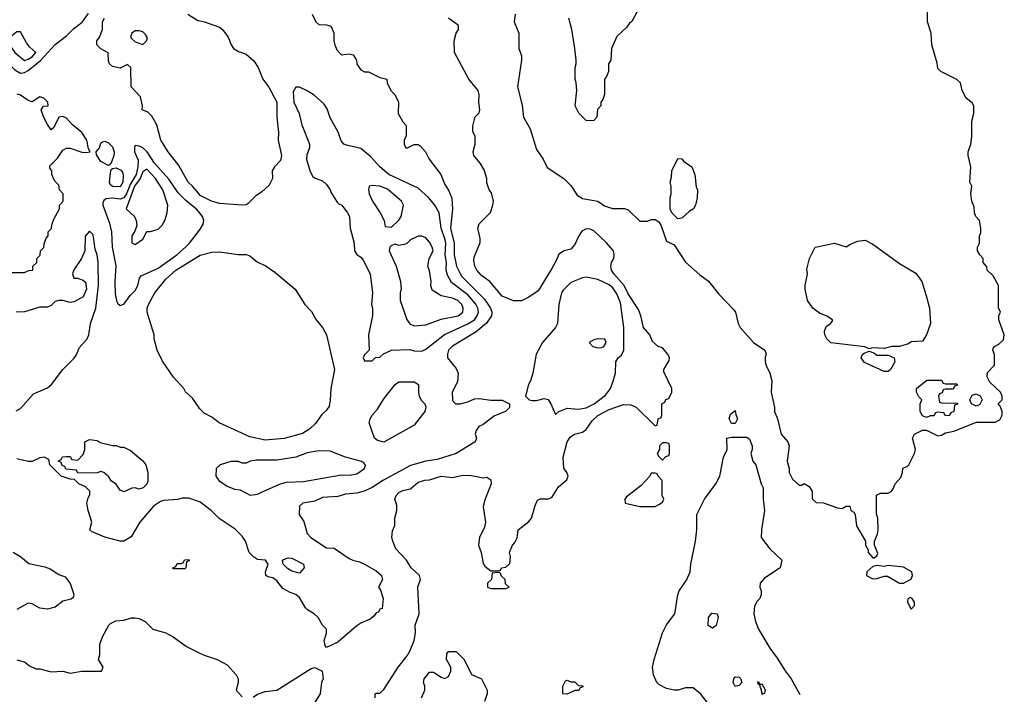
# Model space of a CAD drawing. Header units: inches. Extents: x 1793389 to 1900389, y 320802 to 470796.
# Tile 528 of 656: x 1879065 to 1884218, y 393068 to 396601. Entities that reach past the tile are written whole.
import ezdxf

# ---------------------------------------------------------------- set-up
doc = ezdxf.new("R2010")
doc.units = ezdxf.units.IN
doc.header["$MEASUREMENT"] = 0
doc.layers.add('B8379', color=7, linetype='Continuous')
doc.layers.add('B8389', color=7, linetype='Continuous')

msp = doc.modelspace()

# ---------------------------------------------------------------- linework, layer by layer
at = {"layer": 'B8379', "color": 2}
for points, elevation in [([(1878630, 396633), (1878802.8, 396542.7), (1878903.8, 396470), (1879039.4, 396339.4), (1879070, 396320.3), (1879090, 396324), (1879110, 396335.6), (1879173.2, 396386.8), (1879250, 396470.8), (1879310, 396516), (1879346.5, 396553.5), (1879391.9, 396588.1), (1879425.8, 396634.2)], 234), ([(1879944.7, 396630), (1879997.3, 396597.3), (1880000, 396596.8)], 230), ([(1880000, 395693), (1879970, 395729.3), (1879946, 395750), (1879897.7, 395837.7), (1879842.7, 395910), (1879804, 395970), (1879782, 396050), (1879756.4, 396096.4), (1879736.4, 396116.4), (1879706, 396130), (1879708, 396150), (1879696.4, 396196.4), (1879648, 396250), (1879646, 396350), (1879630, 396366), (1879590, 396348), (1879550, 396355.3), (1879535.3, 396370), (1879530, 396386), (1879528, 396428), (1879490, 396448), (1879469, 396470), (1879469.2, 396490.8), (1879482, 396510), (1879498, 396550), (1879498, 396590), (1879508.7, 396610)], 230), ([(1878750, 395278), (1879090, 395278), (1879112.7, 395287.3), (1879134, 395290), (1879134, 395310), (1879154, 395330), (1879154, 395350), (1879171.6, 395368.4), (1879174, 395390), (1879191.6, 395408.4), (1879192.7, 395427.3), (1879203.6, 395456.4), (1879214, 395470), (1879214, 395490), (1879231.6, 395508.4), (1879232.7, 395527.3), (1879243.6, 395556.4), (1879274, 395610), (1879274, 395630), (1879292, 395650), (1879292, 395690), (1879274, 395710), (1879270, 395734), (1879250, 395754), (1879242, 395770), (1879234, 395790), (1879234, 395810), (1879223.6, 395823.6), (1879223.6, 395836.4), (1879263.6, 395876.4), (1879290, 395918), (1879310, 395928.7), (1879330, 395929), (1879390, 395906.6), (1879414.8, 395905.2), (1879434, 395910), (1879425.4, 395925.4), (1879416, 395970), (1879390.4, 396010.4), (1879341, 396050), (1879310, 396086), (1879290, 396094.8), (1879269.2, 396090.8), (1879243.1, 396036.9), (1879230, 396024.7), (1879210, 396052), (1879190, 396092), (1879178, 396130), (1879190, 396148), (1879214, 396150), (1879212, 396170), (1879192, 396190), (1879170, 396198), (1879130, 396171.3), (1879110, 396178.8), (1879070, 396206), (1879051.1, 396211.1)], 230), ([(1880000, 395596.6), (1879989.7, 395609.7), (1879934, 395654), (1879893.6, 395693.6), (1879846, 395766), (1879769.7, 395850), (1879732.3, 395910), (1879710, 395929.4), (1879690, 395939.3), (1879670, 395942), (1879665.8, 395934.2), (1879665.3, 395910), (1879684.7, 395864.7), (1879683.8, 395830), (1879673.8, 395790), (1879642.3, 395737.7), (1879623.5, 395690), (1879610, 395668.6), (1879590, 395660.4), (1879550, 395667.3), (1879517.2, 395662.8), (1879505.1, 395654.9), (1879500.3, 395639.7), (1879499.5, 395630), (1879535.6, 395535.6), (1879546, 395490), (1879548.7, 395410), (1879568.2, 395311.8), (1879562.4, 395230), (1879565.2, 395165.2), (1879570.9, 395130.9), (1879576.9, 395116.9), (1879590, 395104.7), (1879610, 395111.3), (1879642.9, 395157.1), (1879670, 395182.8), (1879683.7, 395210), (1879692.1, 395247.9), (1879700.1, 395259.9), (1879790, 395299.3), (1879887, 395370), (1879932.7, 395410), (1879953.2, 395430), (1880000, 395492.4)], 234), ([(1879047.1, 394552.9), (1879070, 394565.2), (1879138, 394642), (1879210, 394674), (1879230.8, 394690), (1879290, 394768.7), (1879350, 394828), (1879364.7, 394850), (1879376.9, 394883.1), (1879418, 394930), (1879426, 394950), (1879434.8, 395010), (1879464, 395090), (1879477.3, 395210), (1879475.5, 395330), (1879470.6, 395370.6), (1879459.6, 395399.6), (1879450, 395474), (1879430, 395494), (1879407.3, 395467.3), (1879406, 395390), (1879388, 395350), (1879349.1, 395290.9), (1879342, 395270), (1879348.4, 395248.4), (1879367.3, 395247.3), (1879396.4, 395236.4), (1879410, 395226), (1879415.3, 395190), (1879398, 395150), (1879350, 395124), (1879330, 395120.7), (1879290, 395130.8), (1879269.1, 395130.9), (1879250, 395126), (1879230, 395104.7), (1879210, 395096), (1879170, 395094.8), (1879090, 395071), (1879046, 395070)], 230), ([(1880000, 394574.4), (1879970, 394619), (1879932.7, 394652.7), (1879924, 394670), (1879870, 394728.7), (1879812.9, 394812.9), (1879784, 394870), (1879769, 394930), (1879768.7, 394950), (1879732.7, 395070), (1879732.7, 395090), (1879739.3, 395110), (1879772.7, 395170), (1879830, 395242), (1879882.7, 395290), (1880000, 395362.1)], 230), ([(1880000, 394077.7), (1879950, 394096), (1879914.8, 394094.8), (1879892, 394088), (1879817.2, 394082.8), (1879802, 394078), (1879766, 394054), (1879694.5, 393970), (1879647.7, 393892.3), (1879610, 393870.6), (1879590, 393870.5), (1879510.4, 393890.3), (1879440.7, 393920.7), (1879431.3, 393930), (1879442.8, 393970), (1879422.8, 394030), (1879416, 394070), (1879422.8, 394097.2), (1879432, 394112), (1879432.7, 394132.7), (1879410, 394154), (1879374, 394170), (1879352.7, 394192.7), (1879330, 394194), (1879282, 394210), (1879222, 394270), (1879218, 394298), (1879194, 394310), (1879170, 394306), (1879130, 394286.8), (1879110, 394286.8), (1879050, 394300.7)], 230), ([(1879030, 393812.7), (1879068.7, 393790), (1879112.7, 393752.7), (1879196.2, 393736.2), (1879225.2, 393725.2), (1879270, 393695.3), (1879303.1, 393683.1), (1879330, 393648), (1879349, 393590), (1879344, 393576), (1879334, 393566), (1879290, 393556), (1879250, 393524.7), (1879210, 393514.8), (1879170, 393518.8), (1879130, 393542.8), (1879110, 393546), (1879050, 393512)], 230), ([(1879050, 393248), (1879090, 393238), (1879116.5, 393216.5), (1879150, 393201.2), (1879170, 393201.2), (1879230, 393185.2), (1879290, 393189.2), (1879330, 393179), (1879390, 393189.2), (1879494, 393190), (1879502, 393210), (1879478, 393250), (1879483.6, 393276.4), (1879484.7, 393330), (1879498, 393370), (1879531.3, 393430), (1879540.7, 393439.3), (1879567.7, 393452.3), (1879610, 393456), (1879650, 393469.2), (1879670, 393469.2), (1879690, 393465.2), (1879722, 393450), (1879762, 393410), (1879830, 393389.3), (1879869, 393370), (1879938, 393318), (1880000, 393287.2)], 230)]:
    msp.add_lwpolyline(points, dxfattribs=dict(at, elevation=elevation))
for points, elevation in [([(1879070, 396538), (1879050, 396538), (1879023.5, 396516.5), (1879006.8, 396493.2), (1879011, 396470), (1879038.8, 396430), (1879090, 396388), (1879110, 396394), (1879130, 396406.7), (1879149, 396430), (1879117.5, 396457.5), (1879100.1, 396480.1)], 238), ([(1879690, 396542), (1879670, 396542), (1879652, 396530), (1879644.7, 396510), (1879650, 396502), (1879670, 396484.7), (1879710, 396472), (1879728, 396490), (1879733.6, 396506.4), (1879724, 396524), (1879710, 396538)], 230), ([(1879530, 395838), (1879490, 395859), (1879467.3, 395892.7), (1879466, 395910), (1879482, 395930), (1879490, 395954), (1879498, 395962), (1879510, 395964.7), (1879530, 395956), (1879550, 395936), (1879558.8, 395910), (1879558, 395890), (1879545.4, 395854.6), (1879538, 395842)], 230), ([(1879590, 395726.6), (1879550, 395727), (1879538.6, 395738.6), (1879535.1, 395750), (1879540.2, 395799.8), (1879543.1, 395816.9), (1879550, 395822), (1879570, 395824.7), (1879594, 395814), (1879602.8, 395802.8), (1879607.1, 395787.1), (1879604, 395750)], 230), ([(1879730, 395817.6), (1879710, 395803.7), (1879696.2, 395770), (1879665, 395730), (1879622, 395610), (1879665.5, 395570), (1879674, 395550), (1879677.3, 395522.7), (1879666.8, 395493.2), (1879651.3, 395470), (1879652, 395432), (1879670, 395424.7), (1879710, 395452), (1879730, 395492), (1879750, 395492), (1879790, 395504.7), (1879810, 395524.7), (1879825.2, 395550), (1879837.2, 395590), (1879839.5, 395630), (1879814.7, 395710), (1879775.4, 395770)], 238), ([(1879550, 394372), (1879570, 394372), (1879590, 394362), (1879610, 394362), (1879645.4, 394345.4), (1879710, 394291.3), (1879724.7, 394270), (1879734.8, 394230), (1879735.3, 394184.7), (1879731, 394169), (1879711, 394149), (1879690, 394142), (1879670, 394148.7), (1879651.6, 394148.4), (1879610, 394128.7), (1879590, 394138), (1879570, 394168), (1879545.2, 394185.2), (1879530, 394208), (1879506, 394230), (1879490, 394235.3), (1879470, 394228), (1879370, 394226), (1879362, 394242), (1879307.3, 394247.3), (1879302, 394262), (1879287.3, 394267.3), (1879282, 394282), (1879266, 394290), (1879282, 394298), (1879288.4, 394311.6), (1879310, 394314), (1879330, 394314), (1879338, 394298), (1879370, 394294), (1879396.4, 394323.6), (1879406, 394350), (1879406, 394390), (1879430, 394402), (1879470, 394398), (1879486.8, 394386.8)], 230), ([(1879870, 393726), (1879866, 393730), (1879882, 393738), (1879890, 393754), (1879910, 393754), (1879922, 393758), (1879927.3, 393772.7), (1879950, 393774), (1879952.7, 393767.3), (1879938, 393762), (1879934, 393730), (1879930, 393726)], 226)]:
    msp.add_lwpolyline(points, close=True, dxfattribs=dict(at, elevation=elevation))
at = {"layer": 'B8389', "color": 2}
for points, elevation in [([(1880595.3, 396630), (1880615.3, 396590), (1880630, 396575.3), (1880670, 396574), (1880690, 396568.7), (1880699.3, 396559.3), (1880709, 396530), (1880709, 396490), (1880714, 396470), (1880724, 396444), (1880743.1, 396423.1), (1880750, 396418), (1880790, 396422), (1880810, 396418), (1880828, 396390), (1880828.7, 396368.7), (1880850, 396338), (1880870, 396328.7), (1880890, 396328.7), (1880950, 396298), (1880986, 396290), (1880988, 396270), (1881008, 396230), (1881028, 396210), (1881048, 396170), (1881046, 396110), (1881070, 396066), (1881087.3, 396047.3), (1881087.3, 395992.7), (1881078, 395970), (1881078, 395950), (1881086, 395930), (1881094, 395930), (1881130, 395948), (1881150, 395948), (1881160.4, 395940.4), (1881188, 395910), (1881208, 395870), (1881268.7, 395790), (1881290, 395738), (1881310, 395708), (1881326, 395666), (1881329.6, 395609.6), (1881319.7, 395510), (1881338.5, 395430), (1881338.9, 395370), (1881351.6, 395310), (1881378, 395258), (1881497.1, 395137.1), (1881529.7, 395090), (1881535.1, 395070), (1881533.6, 395050), (1881508.6, 395011.4), (1881453.3, 394966.7), (1881330, 394890.6), (1881309.5, 394870), (1881303.7, 394850), (1881304.5, 394830), (1881350, 394774), (1881359.3, 394750), (1881355.5, 394704.5), (1881328.7, 394650), (1881330, 394606), (1881346, 394590), (1881370, 394589.2), (1881410, 394599), (1881445.2, 394614.8), (1881470, 394618), (1881530.7, 394609.3), (1881590, 394609), (1881628, 394590), (1881628, 394570), (1881608, 394550), (1881550, 394526), (1881490, 394481), (1881468.7, 394470), (1881454, 394450), (1881449, 394430), (1881455.3, 394410), (1881448, 394390), (1881348.7, 394330), (1881250, 394297.3), (1881190, 394288.4), (1881110, 394266), (1880969.7, 394190.3), (1880910, 394150.5), (1880867.2, 394132.8), (1880830, 394122), (1880770, 394116.3), (1880730, 394104), (1880650, 394098.8), (1880610, 394078.8), (1880546, 394070), (1880530, 394054), (1880528, 394010), (1880552.7, 393972.7), (1880569.2, 393910), (1880589, 393890), (1880670, 393835.3), (1880710, 393834), (1880790, 393779), (1880808, 393770), (1880842.7, 393762.7), (1880869.4, 393749.4), (1880930, 393714), (1880959, 393690), (1880964, 393670), (1880942, 393630), (1880952.9, 393612.9), (1880968, 393570), (1880962, 393518), (1880950, 393514), (1880942, 393498), (1880930, 393494), (1880920.4, 393479.6), (1880898.6, 393461.4), (1880850, 393440.7), (1880830, 393427.3), (1880730, 393342), (1880670, 393314), (1880663.6, 393323.6), (1880658, 393350), (1880671.1, 393388.9), (1880671, 393410), (1880650.5, 393430.5), (1880626.8, 393470), (1880606.8, 393490), (1880570.8, 393510), (1880560.6, 393520.6), (1880530, 393574.8), (1880510, 393590.7), (1880480.5, 393600.5), (1880441.4, 393621.4), (1880410, 393662), (1880390, 393678), (1880363.6, 393683.6), (1880354, 393690), (1880352, 393710), (1880364.7, 393750), (1880352, 393770), (1880310, 393774.8), (1880288, 393788), (1880266.8, 393810), (1880246, 393870), (1880230, 393896), (1880192.2, 393932.2), (1880108.5, 393988.5), (1880066.8, 394030), (1880010, 394074), (1880000, 394077.7)], 230), ([(1881658, 396630), (1881652, 396590), (1881678, 396530), (1881678, 396450), (1881691.1, 396411.1), (1881691.3, 396390), (1881671, 396250), (1881694.4, 396154.4), (1881701, 396090), (1881736, 396030), (1881770, 395922), (1881804.7, 395870), (1881826.4, 395826.4), (1881912, 395770), (1881950, 395732), (1881982, 395682), (1882010, 395664.7), (1882090, 395651.3), (1882126.4, 395626.4), (1882167.3, 395612.7), (1882230, 395612), (1882250, 395604.7), (1882310, 395546.8), (1882350, 395546), (1882370, 395554), (1882390, 395554), (1882410, 395542), (1882422, 395522), (1882450, 395442), (1882490, 395422), (1882550, 395332), (1882624.5, 395264.5), (1882670, 395231.3), (1882723.5, 395163.5), (1882802, 395082), (1882811, 395070), (1882824.7, 395010), (1882836, 394990), (1882904.7, 394910), (1882964.7, 394870), (1882972, 394850), (1882966.4, 394833.6), (1882966, 394810), (1882971, 394790), (1882990.8, 394750), (1883001, 394710), (1882998, 394650), (1883016, 394570), (1883016, 394550), (1883031, 394510), (1883050.9, 394430.9), (1883084.7, 394390), (1883091.3, 394370), (1883082, 394290), (1883092, 394250), (1883092, 394230), (1883110, 394194), (1883143.6, 394163.6), (1883156.4, 394163.6), (1883170, 394172), (1883196.9, 394156.9), (1883212, 394130), (1883212.7, 394092.7), (1883232.7, 394072.7), (1883271.1, 394071.1), (1883345.4, 394045.4), (1883370, 394042), (1883390, 394054), (1883410, 394054), (1883414, 394030), (1883430, 394022), (1883438, 394010), (1883444.7, 393950), (1883492, 393870), (1883492, 393850), (1883504.7, 393824.7), (1883506, 393810), (1883530, 393782), (1883536.4, 393783.6), (1883550, 393794), (1883555.3, 393804.7), (1883538, 393850), (1883538, 393870), (1883554, 393906), (1883558, 393930), (1883555.3, 393990), (1883548.9, 394011.1), (1883549.2, 394110.8), (1883570, 394122), (1883610, 394122), (1883626, 394130), (1883636.4, 394143.6), (1883646, 394170), (1883676.4, 394203.6), (1883686, 394230), (1883687.3, 394252.7), (1883710, 394262), (1883718, 394270), (1883748.7, 394330), (1883754, 394350), (1883738, 394410), (1883748.7, 394430), (1883790, 394452), (1883810, 394452), (1883870, 394422), (1883890, 394424.7), (1883910, 394438), (1883954.6, 394445.4), (1884072.7, 394492.7), (1884170, 394494), (1884194.6, 394505.4), (1884206, 394530), (1884206, 394550), (1884196.4, 394576.4), (1884186, 394590), (1884206, 394610), (1884206, 394630), (1884198, 394650), (1884143.1, 394703.1), (1884128, 394730), (1884130, 394754), (1884167.3, 394792.7), (1884167.3, 394847.3), (1884158, 394870), (1884160.4, 394879.6), (1884166, 394890), (1884190, 394902), (1884214.6, 394925.4), (1884218, 394950), (1884188.7, 395030), (1884188.9, 395051.1), (1884198, 395070), (1884188.4, 395091.6), (1884188, 395210), (1884160.4, 395260.4), (1884128, 395290), (1884127.3, 395307.3), (1884108, 395330), (1884108, 395350), (1884089.1, 395369.1), (1884078, 395390), (1884078, 395410), (1884088, 395430), (1884088, 395470), (1884094.6, 395485.4), (1884095.3, 395510), (1884088, 395550), (1884068.7, 395570), (1884062, 395590), (1884060.4, 395620.4), (1884048.7, 395650), (1884042, 395690), (1884048, 395730), (1884038, 395750), (1884042, 395830), (1884028.7, 395890), (1884028.7, 395910), (1884042, 395950), (1884048, 395990), (1884048.7, 396070), (1884058, 396110), (1884058, 396150), (1884050, 396166), (1884018, 396190), (1883998, 396230), (1883988, 396270), (1883970, 396288), (1883886, 396330), (1883870, 396346), (1883867.3, 396372.7), (1883838, 396470), (1883835.3, 396530), (1883815.3, 396590), (1883815.3, 396650)], 226), ([(1882296.4, 396643.6), (1882268.4, 396591.6), (1882256.4, 396583.6), (1882240.4, 396559.6), (1882190, 396514), (1882162, 396450), (1882158, 396390), (1882146, 396370), (1882146, 396330), (1882136.4, 396303.6), (1882126, 396290), (1882126, 396210), (1882116.4, 396183.6), (1882106, 396170), (1882106, 396150), (1882088.4, 396131.6), (1882086, 396090), (1882070, 396074), (1882050, 396072), (1882030, 396074), (1881991.6, 396111.6), (1881972, 396150), (1881981, 396230), (1881978, 396270), (1881971.3, 396290), (1881971.3, 396350), (1881978, 396370), (1881978, 396390), (1881970.7, 396450.7), (1881954, 396550), (1881938.8, 396610)], 230), ([(1880000, 396596.8), (1880032, 396590), (1880110, 396562.8), (1880126, 396550), (1880156, 396510), (1880171, 396470), (1880184.7, 396450), (1880210, 396434.8), (1880250, 396421), (1880290, 396386), (1880313.4, 396350), (1880337.3, 396290), (1880368.1, 396248.1), (1880410.5, 396170), (1880410.6, 396090), (1880419.3, 396010), (1880417.1, 395970), (1880435.5, 395890), (1880430, 395864), (1880398.8, 395830), (1880386.8, 395810), (1880387.3, 395770), (1880370, 395734), (1880330, 395697.2), (1880300.9, 395679.1), (1880260.9, 395639.1), (1880250, 395632.3), (1880230, 395629.5), (1880110, 395639.3), (1880068.7, 395650), (1880010, 395680.9), (1880000, 395693)], 230), ([(1880926, 393050), (1880926, 393070), (1880930, 393074), (1880950, 393074), (1880970, 393094), (1881045.2, 393210), (1881092.7, 393270), (1881106.8, 393293.2), (1881129.6, 393350.4), (1881136.2, 393390), (1881135.1, 393430), (1881155.1, 393490), (1881149.3, 393630.7), (1881162, 393670), (1881158, 393690), (1881114, 393730), (1881088.7, 393770), (1881034, 393830), (1881017.2, 393870), (1881013.2, 393890), (1881015.3, 393924.7), (1881028.4, 393951.6), (1881029, 393990), (1881039, 394030), (1881038, 394058), (1881028.7, 394090), (1881035.3, 394110), (1881050, 394124.7), (1881070, 394136), (1881110, 394144.7), (1881150, 394178.8), (1881186, 394190), (1881210, 394190.7), (1881270, 394210.4), (1881330, 394202.8), (1881384.1, 394215.9), (1881430, 394213.4), (1881490, 394201), (1881510, 394204.7), (1881531.1, 394191.1), (1881532, 394170), (1881498, 394082), (1881490.8, 394050), (1881502.8, 393970), (1881496.8, 393943.2), (1881470.8, 393890), (1881466, 393850), (1881481, 393810), (1881490, 393754), (1881499.8, 393739.8), (1881530, 393714), (1881570, 393714), (1881582, 393718), (1881586, 393730), (1881610, 393734), (1881630, 393754), (1881634, 393790), (1881628.9, 393811.1), (1881644, 393850), (1881657, 393863), (1881668.4, 393888.4), (1881674, 393930), (1881730, 393974), (1881743.7, 393990), (1881762.7, 394057.3), (1881775.3, 394084.7), (1881788.9, 394091.1), (1881830, 394091.3), (1881850, 394098), (1881885.6, 394154.4), (1881928.9, 394191.1), (1881935.3, 394210), (1881928.7, 394230), (1881912.7, 394252.7), (1881909.4, 394310), (1881929.5, 394390), (1881945.4, 394414.6), (1881968.7, 394430), (1882010, 394441.6), (1882030, 394455.5), (1882060.4, 394499.6), (1882090, 394527.7), (1882150, 394559.1), (1882225.4, 394585.4), (1882263.6, 394583.6), (1882291.6, 394571.6), (1882390, 394474), (1882402, 394478), (1882406, 394510), (1882422, 394518), (1882426, 394530), (1882426, 394590), (1882442, 394598), (1882447.3, 394612.7), (1882462, 394618), (1882478, 394650), (1882478, 394670), (1882436.4, 394756.4), (1882435.3, 394770), (1882464, 394816), (1882465.2, 394830), (1882457.2, 394850), (1882430, 394882), (1882406, 394890), (1882376.4, 394916.4), (1882362, 394950), (1882329, 394990), (1882316, 395050), (1882303.3, 395083.3), (1882250, 395166), (1882228, 395210), (1882174, 395270), (1882162, 395290), (1882158, 395310), (1882162.7, 395330), (1882174.5, 395350), (1882177, 395370), (1882172, 395390), (1882134.7, 395434.7), (1882070, 395496), (1882050, 395504.5), (1882030, 395506.6), (1882007.1, 395492.9), (1881990.5, 395470), (1881970, 395424), (1881950, 395399), (1881914, 395390), (1881886, 395374), (1881878, 395350), (1881850, 395298), (1881778, 395182), (1881730, 395148), (1881691.6, 395128.4), (1881650, 395128.7), (1881590, 395154), (1881526, 395230), (1881482, 395262), (1881458, 395290), (1881446.6, 395310), (1881440.9, 395339.1), (1881443.2, 395356.8), (1881474.6, 395434.6), (1881474.6, 395454.6), (1881462, 395510), (1881470, 395532), (1881528.9, 395591.1), (1881542, 395630), (1881544, 395650), (1881534, 395694), (1881522, 395710), (1881510, 395746), (1881509, 395770), (1881495.5, 395815.5), (1881475.3, 395850), (1881442, 395890), (1881438, 395910), (1881448, 395950), (1881448, 395990), (1881436.4, 396016.4), (1881436.4, 396043.6), (1881448.4, 396091.6), (1881470, 396114), (1881474, 396130), (1881468.7, 396168.7), (1881469.2, 396210), (1881465.2, 396230), (1881416, 396290), (1881341.2, 396430), (1881339.3, 396490), (1881348.7, 396530), (1881362, 396550), (1881362, 396570), (1881308.7, 396610)], 226), ([(1880000, 395492.4), (1880013.2, 395510), (1880025.2, 395530), (1880029.3, 395550), (1880020.9, 395570), (1880000, 395596.6)], 234), ([(1880000, 395362.1), (1880010, 395368.2), (1880070, 395383), (1880110, 395385.5), (1880209.2, 395370.8), (1880250, 395372), (1880270, 395364.7), (1880310, 395330.8), (1880350, 395314), (1880399.5, 395279.5), (1880506, 395190), (1880557.3, 395110), (1880592.3, 395072.3), (1880616.3, 395030), (1880650.6, 394990), (1880670, 394951.3), (1880713, 394770), (1880693.4, 394670), (1880690.5, 394609.5), (1880684, 394576), (1880667.5, 394552.5), (1880645.8, 394534.2), (1880612.8, 394487.2), (1880582.5, 394457.5), (1880545.2, 394434.8), (1880450, 394407), (1880350, 394399.5), (1880270, 394417.2), (1880109.5, 394489.5), (1880070, 394519), (1880030, 394541.2), (1880005.8, 394565.8), (1880000, 394574.4)], 230), ([(1882673.8, 393013.8), (1882630, 393068.7), (1882590, 393102), (1882550, 393102), (1882510.9, 393089.1), (1882490, 393089), (1882450, 393099), (1882410, 393119), (1882399, 393130), (1882382.7, 393170), (1882377.2, 393210), (1882385.2, 393250), (1882429, 393390), (1882450, 393432), (1882493.2, 393490), (1882509.3, 393589.3), (1882517.2, 393610), (1882554.8, 393665.2), (1882574, 393710), (1882577.2, 393750), (1882602.7, 393870), (1882609.2, 393930), (1882609, 394010), (1882649.5, 394090.5), (1882709, 394170), (1882729, 394210), (1882748.7, 394310), (1882768, 394350), (1882766, 394410), (1882790, 394414), (1882870, 394414), (1882883.6, 394403.6), (1882898, 394370), (1882898, 394350), (1882891.3, 394330), (1882902, 394290), (1882918, 394270), (1882946, 394170), (1882956, 394150), (1882956, 394090), (1882962.8, 394030), (1882946.8, 393930), (1882946, 393890), (1882991.3, 393830), (1883054, 393770), (1883044.7, 393730), (1882963.4, 393676.6), (1882940.7, 393650), (1882938.8, 393630), (1882946, 393610), (1882946, 393590), (1882938, 393570), (1882924.5, 393555.5), (1882911, 393530), (1882907.3, 393490), (1882916, 393450), (1882931, 393410), (1882990.8, 393310), (1883030, 393258), (1883070.5, 393190.5), (1883102.8, 393150), (1883147.1, 393067.1)], 222), ([(1880000, 393287.2), (1880030, 393272.3), (1880098, 393250), (1880150, 393222), (1880198, 393170), (1880208, 393150), (1880208, 393130), (1880198, 393090), (1880230, 393055.3)], 230), ([(1881168, 393050), (1881186, 393090), (1881186, 393110), (1881178, 393130), (1881182, 393150), (1881210, 393184.7), (1881230, 393184.7), (1881270, 393158), (1881290, 393151.3), (1881310, 393162), (1881322, 393190), (1881322, 393210), (1881298, 393250), (1881300.4, 393279.6), (1881310, 393292), (1881350, 393292), (1881391.3, 393250), (1881430, 393172), (1881482, 393150), (1881512, 393090), (1881512, 393070), (1881498, 393030)], 222), ([(1880286.4, 393053.6), (1880310, 393068.7), (1880350, 393082), (1880410, 393089), (1880590, 393204), (1880610, 393208.7), (1880648, 393190), (1880654, 393150), (1880645.2, 393130), (1880637.2, 393070), (1880599, 393010)], 230)]:
    msp.add_lwpolyline(points, dxfattribs=dict(at, elevation=elevation))
for points, elevation in [([(1880530, 396248), (1880510, 396248), (1880496.9, 396223.1), (1880500.5, 396170), (1880527.7, 396110), (1880542, 396050), (1880582, 395950), (1880582, 395930), (1880567.1, 395892.9), (1880566.8, 395870), (1880585.4, 395805.4), (1880599.6, 395779.6), (1880611.1, 395771.1), (1880650, 395758), (1880670, 395738), (1880690.5, 395710.5), (1880694.8, 395694.8), (1880726.4, 395646.4), (1880736, 395636), (1880751, 395630), (1880781, 395590), (1880790.7, 395570), (1880794, 395510), (1880816, 395430), (1880818, 395390), (1880830, 395372), (1880850, 395358), (1880862.5, 395342.5), (1880899.1, 395270), (1880910.7, 395170), (1880906, 395110), (1880910.8, 395090), (1880910.8, 395050), (1880891.3, 394950), (1880894, 394870), (1880870, 394846), (1880862, 394830), (1880870, 394814), (1880910, 394814), (1880927.3, 394832.7), (1880950, 394834), (1880968.4, 394851.6), (1881010, 394870.8), (1881106.3, 394873.7), (1881130, 394866.8), (1881170, 394866), (1881190, 394876), (1881287.4, 394952.6), (1881410, 395008.8), (1881444.5, 395030), (1881458.7, 395050), (1881466, 395070), (1881463, 395090), (1881451.6, 395111.6), (1881410, 395160.5), (1881325.1, 395225.1), (1881303.7, 395263.7), (1881296.9, 395290), (1881299.2, 395330), (1881291.9, 395370), (1881295.3, 395430), (1881292.3, 395447.7), (1881270.9, 395510), (1881259.5, 395590), (1881238, 395630), (1881204.5, 395670), (1881150, 395719.5), (1880997.2, 395790), (1880949.2, 395830), (1880902.5, 395882.5), (1880850, 395926), (1880781.5, 395941.5), (1880762, 395950), (1880746.6, 395966.6), (1880731.9, 396011.9), (1880690, 396088), (1880674.8, 396134.8), (1880658.4, 396158.4), (1880605.6, 396205.6), (1880570, 396228.7)], 234), ([(1882510, 395558), (1882478, 395590), (1882468.7, 395610), (1882468.7, 395670), (1882474, 395690), (1882474, 395730), (1882468.7, 395750), (1882476.4, 395776.4), (1882478, 395810), (1882510, 395874), (1882530, 395872), (1882539.6, 395859.6), (1882582, 395830), (1882598, 395790), (1882605.4, 395725.4), (1882612, 395710), (1882611.1, 395668.9), (1882602, 395630), (1882591.3, 395610), (1882570, 395598), (1882530, 395562)], 226), ([(1880910, 395733.2), (1880894, 395730), (1880891, 395710), (1880894.8, 395690), (1880910.8, 395650), (1880951.3, 395590), (1880972, 395550), (1880978, 395518), (1881010, 395514), (1881050, 395552), (1881062, 395570), (1881074, 395630), (1881064, 395650), (1880990, 395714), (1880950, 395729.4)], 238), ([(1881170, 395468), (1881150, 395468), (1881110, 395448), (1881090, 395428), (1881076.9, 395423.1), (1881050, 395418), (1881030, 395426), (1881010, 395418), (1881002, 395410), (1880998, 395390), (1881036, 395310), (1881058, 395230), (1881061, 395190), (1881056, 395170), (1881056, 395130), (1881090.9, 395030.9), (1881107.5, 395007.5), (1881130, 394998), (1881190, 395004), (1881270, 395033.4), (1881359, 395050), (1881383.7, 395070), (1881386.6, 395090), (1881379.5, 395110), (1881357.2, 395130), (1881330, 395142), (1881270, 395155.1), (1881224.5, 395184.5), (1881217.2, 395210), (1881219.3, 395230), (1881210, 395286), (1881201.2, 395310), (1881208.7, 395350), (1881229, 395390), (1881224, 395410), (1881210, 395435.3), (1881190, 395458)], 238), ([(1883590, 394879), (1883530, 394882), (1883510, 394878), (1883488.4, 394888.4), (1883310, 394909), (1883289.3, 394929.3), (1883279, 394950), (1883277.2, 394970), (1883286, 394994), (1883308, 395010), (1883318, 395022), (1883318, 395030), (1883288.9, 395048.9), (1883250, 395064), (1883215.3, 395090), (1883188.7, 395130), (1883175.3, 395190), (1883175.3, 395210), (1883188.7, 395270), (1883184.7, 395295.3), (1883199, 395350), (1883228, 395410), (1883330, 395430.8), (1883390, 395411.3), (1883410, 395424.7), (1883450, 395441), (1883490, 395446), (1883530, 395426), (1883670, 395324.7), (1883754.4, 395274.4), (1883786, 395230), (1883811, 395150), (1883826, 395090), (1883831.3, 395010), (1883811.3, 394950), (1883790, 394918), (1883730, 394914), (1883716.3, 394903.7), (1883670, 394889), (1883630, 394889)], 226), ([(1882030, 395252.7), (1882010.7, 395249.3), (1881950, 395225.2), (1881910, 395185.2), (1881900.5, 395170), (1881886, 395110), (1881879.1, 395010), (1881870, 394989.2), (1881800.7, 394910), (1881767.7, 394850), (1881750.5, 394749.5), (1881738.8, 394710), (1881727.3, 394690), (1881712, 394630), (1881731.1, 394611.1), (1881746.4, 394606.4), (1881770, 394606), (1881810, 394618), (1881830, 394611.3), (1881844.7, 394590), (1881870, 394534), (1881886, 394550), (1881930, 394566.8), (1881990, 394561.6), (1882030, 394568.5), (1882070.8, 394589.2), (1882130, 394635.5), (1882157, 394670), (1882171.4, 394708.6), (1882183.6, 394750), (1882185.2, 394810), (1882197.2, 394830), (1882214.9, 394845.1), (1882227.3, 394870), (1882227.6, 394990), (1882210, 395119), (1882190, 395165.2), (1882170, 395196.2), (1882150, 395213.3), (1882090, 395240.7)], 230), ([(1882090, 394929), (1882070, 394924), (1882044.7, 394910), (1882064.7, 394890), (1882090, 394883), (1882110, 394884.9), (1882122, 394890), (1882134, 394910), (1882128, 394928)], 234), ([(1883550, 394844.7), (1883610, 394844.7), (1883642, 394830), (1883644.7, 394810), (1883622, 394770), (1883610, 394758), (1883590, 394758), (1883486.3, 394806.3), (1883468, 394830), (1883474.6, 394845.4), (1883484.7, 394855.3), (1883510, 394864.7), (1883536, 394856)], 226), ([(1880970, 394389.5), (1880938, 394398), (1880922, 394410), (1880894, 394490), (1880899, 394510), (1880909.2, 394530), (1880938, 394562), (1880970, 394616), (1881030, 394691.3), (1881050, 394704.7), (1881130, 394704.7), (1881151.3, 394690), (1881151.3, 394650), (1881156, 394630), (1881167.5, 394607.5), (1881184.7, 394590), (1881191.1, 394571.1), (1881184.7, 394550), (1881130, 394477.2)], 230), ([(1883910, 394694), (1883970, 394694), (1883972.7, 394687.3), (1883958, 394682), (1883950, 394666), (1883910, 394666), (1883898, 394662), (1883892.7, 394647.3), (1883878, 394642), (1883874, 394630), (1883878, 394598), (1883890, 394594), (1883972.7, 394592.7), (1883972.7, 394587.3), (1883958, 394582), (1883954, 394550), (1883938, 394542), (1883930, 394528), (1883910, 394526), (1883902, 394542), (1883870, 394546), (1883858, 394542), (1883850, 394526), (1883830, 394526), (1883810, 394518), (1883790, 394526), (1883778, 394550), (1883778, 394590), (1883786, 394610), (1883770, 394626), (1883758, 394650), (1883758, 394670), (1883812.7, 394712.7), (1883890, 394714), (1883898, 394698)], 226), ([(1884070, 394578), (1884046, 394590), (1884038, 394610), (1884050, 394634), (1884070, 394642), (1884091.1, 394631.1), (1884102, 394610), (1884090, 394586)], 226), ([(1882790, 394486), (1882778, 394510), (1882784.7, 394535.3), (1882810, 394554), (1882812.7, 394532.7), (1882822, 394510), (1882810, 394486)], 222), ([(1882450, 394386), (1882430, 394386), (1882414, 394370), (1882414, 394350), (1882402, 394330), (1882410, 394314), (1882430, 394294), (1882447.3, 394312.7), (1882462, 394318), (1882466, 394330), (1882466, 394370), (1882462, 394382)], 226), ([(1880630, 394342.7), (1880570, 394332), (1880510, 394309.5), (1880410, 394295.1), (1880304.9, 394295.1), (1880270.9, 394289.1), (1880250, 394278), (1880230, 394278), (1880210, 394288), (1880170, 394288), (1880114, 394270), (1880094, 394250), (1880092, 394210), (1880107.1, 394187.1), (1880150, 394158), (1880190, 394142), (1880219.6, 394139.6), (1880271.6, 394111.6), (1880310, 394116), (1880330, 394126), (1880429.3, 394170.7), (1880460.9, 394179.1), (1880550, 394182), (1880750, 394217.3), (1880790, 394216), (1880830, 394222.8), (1880868.7, 394250), (1880875.3, 394270), (1880863.1, 394283.1), (1880848, 394290), (1880769.4, 394309.4), (1880690, 394341.2)], 234), ([(1882390, 394226), (1882370, 394226), (1882362, 394210), (1882318, 394162), (1882239.6, 394100.4), (1882232, 394090), (1882234, 394070), (1882310, 394051), (1882390, 394052), (1882410, 394062), (1882430, 394074), (1882435.3, 394090), (1882428, 394110), (1882427.3, 394187.3), (1882406, 394210), (1882402, 394222)], 226), ([(1880530, 393702.7), (1880490, 393712.7), (1880466.3, 393726.3), (1880443.7, 393750), (1880441.2, 393770), (1880445.1, 393774.9), (1880470, 393783), (1880490, 393780.5), (1880550.5, 393750.5), (1880553.4, 393730)], 230), ([(1883610, 393742), (1883590, 393738), (1883550, 393742), (1883530, 393738), (1883498.8, 393710), (1883496, 393690), (1883530, 393673.4), (1883550, 393674), (1883590, 393687.3), (1883607.1, 393687.1), (1883670, 393651), (1883690, 393651), (1883710, 393661), (1883730, 393672), (1883737.2, 393690), (1883733.2, 393710), (1883690, 393733.2)], 226), ([(1881570, 393706), (1881538, 393702), (1881534, 393670), (1881514, 393650), (1881514, 393630), (1881530, 393622), (1881610, 393622), (1881626, 393630), (1881607.3, 393647.3), (1881606, 393670), (1881587.3, 393687.3), (1881582, 393702)], 226), ([(1883724.7, 393575.3), (1883712.7, 393567.3), (1883712, 393550), (1883730, 393514), (1883747.3, 393532.7), (1883748, 393550), (1883735.3, 393570)], 226), ([(1882690, 393414), (1882668.2, 393428.2), (1882669.6, 393470.4), (1882687.3, 393492.7), (1882716, 393490), (1882720.7, 393470), (1882710, 393428)], 218), ([(1881950, 393134), (1881970, 393134), (1881990, 393114), (1882012.7, 393112.7), (1882012.7, 393107.3), (1881998, 393102), (1881991.6, 393088.4), (1881970, 393088), (1881930, 393069), (1881908, 393070), (1881908, 393110), (1881922, 393138), (1881930, 393142)], 222), ([(1882810, 393109.3), (1882799.6, 393130), (1882801.6, 393150), (1882810, 393160.5), (1882830, 393157.6), (1882839.3, 393150), (1882844.9, 393130), (1882830, 393115.1)], 218), ([(1882926.8, 393133.2), (1882930, 393122), (1882939.6, 393119.6), (1882936, 393110), (1882942, 393102), (1882950, 393068.4), (1882964, 393076), (1882969, 393090), (1882950, 393121.2), (1882940.2, 393120.2), (1882935.3, 393130)], 222)]:
    msp.add_lwpolyline(points, close=True, dxfattribs=dict(at, elevation=elevation))

doc.saveas('drawing.dxf')
